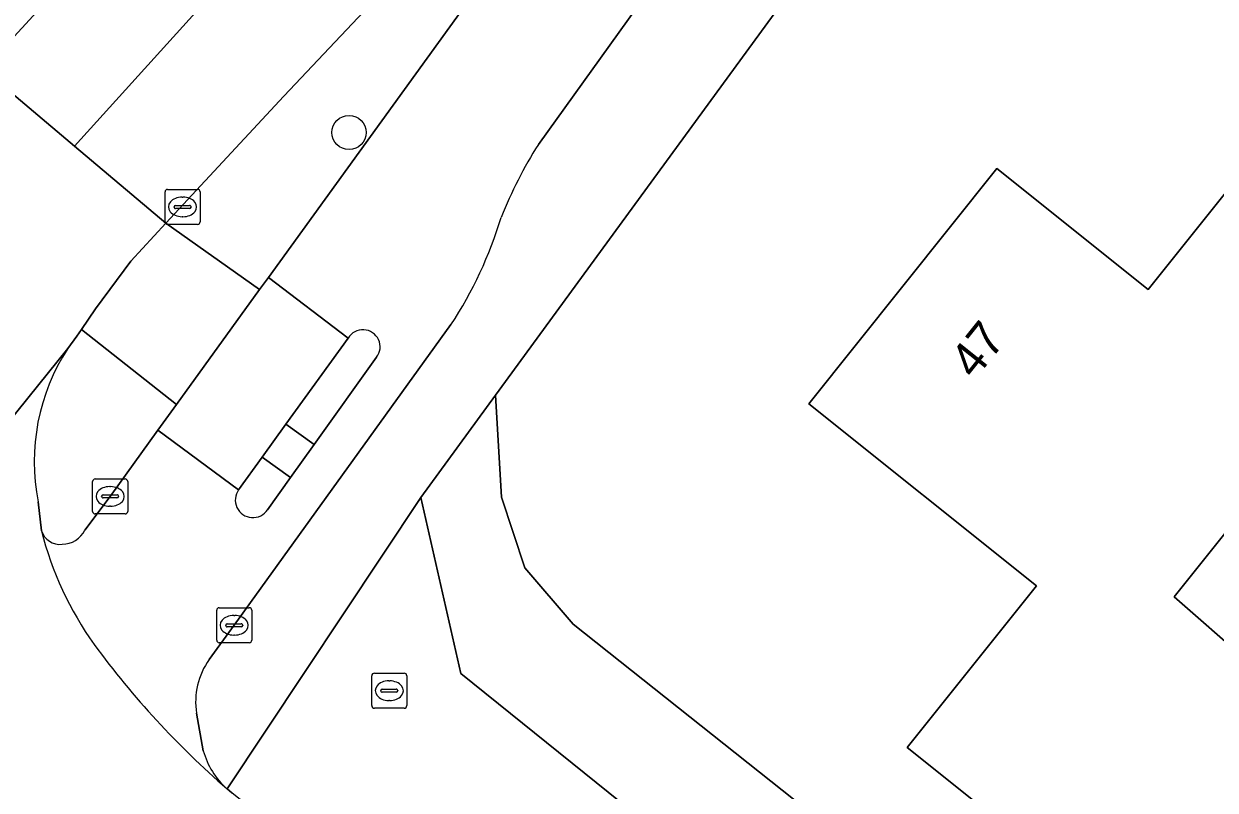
# Model space of a CAD drawing. Extents: x 160102 to 160934, y 382045 to 382923.
# Drawn here: x 160434.38 to 160468.36, y 382600.58 to 382622.45 of the extents above; entities that cross this region are included whole.
import ezdxf

# ---------------------------------------------------------------- set-up
doc = ezdxf.new("R2010")
doc.units = 0
for name, color, linetype in [('IMGEO_Berm_groen', 7, 'Continuous'), ('IMGEO_Boom', 7, 'Continuous'), ('IMGEO_Brandkraan', 7, 'Continuous'), ('IMGEO_Erf', 7, 'Continuous'), ('IMGEO_Groenvoorziening', 7, 'Continuous'), ('IMGEO_Kolk', 7, 'Continuous'), ('IMGEO_Pand', 7, 'Continuous'), ('IMGEO_Pand_nummerreeks', 7, 'Continuous'), ('IMGEO_Rijbaan_lokaal_gesloten', 7, 'Continuous'), ('IMGEO_Rijbaan_lokaal_open', 7, 'Continuous'), ('IMGEO_Verkeerseiland_open', 7, 'Continuous'), ('IMGEO_Voetpad_open', 7, 'Continuous')]:
    doc.layers.add(name, color=color, linetype=linetype)

msp = doc.modelspace()

# ---------------------------------------------------------------- linework, layer by layer
at = {"layer": 'IMGEO_Berm_groen'}
for points in [[(160431.825, 382633.675), (160425.523, 382627.401), (160433.232, 382621.146), (160436.272, 382624.459)], [(160448.025, 382626.913), (160445.043, 382623.842), (160441.793, 382620.386), (160438.434, 382616.761), (160441.104, 382614.866), (160441.354, 382615.212), (160448.147, 382624.609)]]:
    msp.add_lwpolyline(points, dxfattribs=at)
at = {"layer": 'IMGEO_Boom'}
msp.add_circle((160443.654, 382619.349), 0.489, dxfattribs=at)
at = {"layer": 'IMGEO_Brandkraan'}
for p, q in [((160444.302, 382602.995), (160444.302, 382603.847)), ((160444.377, 382603.921), (160445.229, 382603.921)), ((160445.303, 382603.847), (160445.303, 382602.995)), ((160444.561, 382603.415), (160444.561, 382603.427)), ((160444.604, 382603.464), (160445.002, 382603.464)), ((160444.79, 382603.701), (160444.815, 382603.701)), ((160445.045, 382603.427), (160445.045, 382603.415)), ((160444.999, 382603.378), (160444.601, 382603.378)), ((160444.813, 382603.141), (160444.788, 382603.141)), ((160445.229, 382602.921), (160444.377, 382602.921))]:
    msp.add_line(p, q, dxfattribs=at)
for points in [[(160444.302, 382602.995), (160444.302, 382603.847)], [(160444.377, 382603.921), (160445.229, 382603.921)], [(160445.303, 382603.847), (160445.303, 382602.995)], [(160445.229, 382602.921), (160444.377, 382602.921)]]:
    msp.add_lwpolyline(points, dxfattribs=at)
for centre, radius, start, end in [((160444.379, 382603.845), 0.0765, 91.552, 178.448), ((160444.379, 382603.845), 0.0765, 91.552, 178.448), ((160445.227, 382603.845), 0.0765, 1.552, 88.448), ((160445.227, 382603.845), 0.0765, 1.552, 88.448), ((160444.601, 382603.424), 0.0403, 85.8775, 175.7526), ((160444.598, 382603.414), 0.0366, 178.938, 274.7102), ((160445.002, 382603.421), 0.043, 264.8664, 352.4533), ((160445.006, 382603.426), 0.0386, 1.7309, 96.639), ((160444.379, 382602.997), 0.0765, 181.552, 268.448), ((160444.379, 382602.997), 0.0765, 181.552, 268.448), ((160445.227, 382602.997), 0.0765, 271.552, 358.448), ((160445.227, 382602.997), 0.0765, 271.552, 358.448)]:
    msp.add_arc(centre, radius, start, end, dxfattribs=at)
for centre, major_axis, ratio, start_param, end_param in [((160444.789, 382603.421), (-0.387, 0.002), 0.722429, 4.712389, 7.853982), ((160444.814, 382603.421), (-0.39, 0.002), 0.717154, 1.570796, 4.712389)]:
    msp.add_ellipse(centre, major_axis=major_axis, ratio=ratio, start_param=start_param, end_param=end_param, dxfattribs=at)
at = {"layer": 'IMGEO_Erf'}
for points in [[(160456.245, 382623.385), (160447.829, 382611.851), (160448.003, 382608.946), (160448.669, 382606.931), (160450.051, 382605.319), (160464.977, 382593.454), (160480.277, 382612.822), (160480.01, 382613.255), (160500, 382625.753), (160510.687, 382632.435), (160516.443, 382636.034), (160525.477, 382626.898), (160525.649, 382629.493), (160523.304, 382629.625), (160523.064, 382629.868), (160517.339, 382635.67), (160520.062, 382635.513), (160520.278, 382639.267), (160522.746, 382639.124), (160522.53, 382635.371), (160529.569, 382634.966), (160529.557, 382634.76), (160538.699, 382634.22)], [(160474.119, 382614.769), (160467.185, 382606.098), (160471.313, 382602.486), (160466.396, 382596.337), (160459.571, 382601.796), (160463.264, 382606.415), (160456.77, 382611.608), (160462.136, 382618.318), (160466.446, 382614.871), (160472.107, 382621.949)]]:
    msp.add_lwpolyline(points, dxfattribs=at)
at = {"layer": 'IMGEO_Groenvoorziening'}
msp.add_lwpolyline([(160462.972, 382590.915), (160464.977, 382593.454), (160450.051, 382605.319), (160448.669, 382606.931), (160448.003, 382608.946), (160447.829, 382611.851), (160445.702, 382608.935), (160446.842, 382603.909)], close=True, dxfattribs=at)
at = {"layer": 'IMGEO_Kolk'}
for p, q in [((160438.481, 382617.727), (160439.333, 382617.727)), ((160438.406, 382616.801), (160438.406, 382617.653)), ((160438.894, 382617.507), (160438.919, 382617.507)), ((160439.407, 382617.653), (160439.407, 382616.801)), ((160438.665, 382617.221), (160438.665, 382617.233)), ((160439.103, 382617.184), (160438.705, 382617.184)), ((160438.708, 382617.27), (160439.106, 382617.27)), ((160439.149, 382617.233), (160439.149, 382617.221)), ((160439.333, 382616.727), (160438.481, 382616.727)), ((160438.917, 382616.947), (160438.892, 382616.947)), ((160436.34, 382608.538), (160436.34, 382609.39)), ((160436.415, 382609.464), (160437.267, 382609.464)), ((160436.828, 382609.244), (160436.853, 382609.244)), ((160437.341, 382609.39), (160437.341, 382608.538)), ((160436.599, 382608.958), (160436.599, 382608.97)), ((160437.037, 382608.921), (160436.639, 382608.921)), ((160436.642, 382609.007), (160437.04, 382609.007)), ((160437.083, 382608.97), (160437.083, 382608.958)), ((160436.851, 382608.684), (160436.826, 382608.684)), ((160437.267, 382608.464), (160436.415, 382608.464)), ((160439.88, 382604.863), (160439.88, 382605.715)), ((160439.955, 382605.789), (160440.807, 382605.789)), ((160440.368, 382605.569), (160440.393, 382605.569)), ((160440.881, 382605.715), (160440.881, 382604.863)), ((160440.139, 382605.283), (160440.139, 382605.295)), ((160440.577, 382605.246), (160440.179, 382605.246)), ((160440.182, 382605.332), (160440.58, 382605.332)), ((160440.623, 382605.295), (160440.623, 382605.283)), ((160440.807, 382604.789), (160439.955, 382604.789)), ((160440.391, 382605.009), (160440.366, 382605.009))]:
    msp.add_line(p, q, dxfattribs=at)
for points in [[(160438.481, 382617.727), (160439.333, 382617.727)], [(160438.406, 382616.801), (160438.406, 382617.653)], [(160439.407, 382617.653), (160439.407, 382616.801)], [(160439.333, 382616.727), (160438.481, 382616.727)], [(160436.34, 382608.538), (160436.34, 382609.39)], [(160436.415, 382609.464), (160437.267, 382609.464)], [(160437.341, 382609.39), (160437.341, 382608.538)], [(160437.267, 382608.464), (160436.415, 382608.464)], [(160439.88, 382604.863), (160439.88, 382605.715)], [(160439.955, 382605.789), (160440.807, 382605.789)], [(160440.881, 382605.715), (160440.881, 382604.863)], [(160440.807, 382604.789), (160439.955, 382604.789)]]:
    msp.add_lwpolyline(points, dxfattribs=at)
for centre, radius, start, end in [((160438.483, 382617.651), 0.0765, 91.552, 178.448), ((160438.483, 382617.651), 0.0765, 91.552, 178.448), ((160439.331, 382617.651), 0.0765, 1.552, 88.448), ((160439.331, 382617.651), 0.0765, 1.552, 88.448), ((160438.705, 382617.23), 0.0403, 85.8775, 175.7526), ((160438.702, 382617.22), 0.0366, 178.938, 274.7102), ((160439.106, 382617.227), 0.043, 264.8664, 352.4533), ((160439.11, 382617.232), 0.0386, 1.7309, 96.639), ((160438.483, 382616.803), 0.0765, 181.552, 268.448), ((160438.483, 382616.803), 0.0765, 181.552, 268.448), ((160439.331, 382616.803), 0.0765, 271.552, 358.448), ((160439.331, 382616.803), 0.0765, 271.552, 358.448), ((160436.417, 382609.388), 0.0765, 91.552, 178.448), ((160436.417, 382609.388), 0.0765, 91.552, 178.448), ((160437.265, 382609.388), 0.0765, 1.552, 88.448), ((160437.265, 382609.388), 0.0765, 1.552, 88.448), ((160436.639, 382608.967), 0.0403, 85.8775, 175.7526), ((160436.636, 382608.957), 0.0366, 178.938, 274.7102), ((160437.04, 382608.964), 0.043, 264.8664, 352.4533), ((160437.044, 382608.969), 0.0386, 1.7309, 96.639), ((160436.417, 382608.54), 0.0765, 181.552, 268.448), ((160436.417, 382608.54), 0.0765, 181.552, 268.448), ((160437.265, 382608.54), 0.0765, 271.552, 358.448), ((160437.265, 382608.54), 0.0765, 271.552, 358.448), ((160439.957, 382605.713), 0.0765, 91.552, 178.448), ((160439.957, 382605.713), 0.0765, 91.552, 178.448), ((160440.805, 382605.713), 0.0765, 1.552, 88.448), ((160440.805, 382605.713), 0.0765, 1.552, 88.448), ((160440.179, 382605.292), 0.0403, 85.8775, 175.7526), ((160440.176, 382605.282), 0.0366, 178.938, 274.7102), ((160440.58, 382605.289), 0.043, 264.8664, 352.4533), ((160440.584, 382605.294), 0.0386, 1.7309, 96.639), ((160439.957, 382604.865), 0.0765, 181.552, 268.448), ((160439.957, 382604.865), 0.0765, 181.552, 268.448), ((160440.805, 382604.865), 0.0765, 271.552, 358.448), ((160440.805, 382604.865), 0.0765, 271.552, 358.448)]:
    msp.add_arc(centre, radius, start, end, dxfattribs=at)
for centre, major_axis, ratio, start_param, end_param in [((160438.893, 382617.227), (-0.387, 0.002), 0.722429, 4.712389, 7.853982), ((160438.918, 382617.227), (-0.39, 0.002), 0.717154, 1.570796, 4.712389), ((160436.827, 382608.964), (-0.387, 0.002), 0.722429, 4.712389, 7.853982), ((160436.852, 382608.964), (-0.39, 0.002), 0.717154, 1.570796, 4.712389), ((160440.367, 382605.289), (-0.387, 0.002), 0.722429, 4.712389, 7.853982), ((160440.392, 382605.289), (-0.39, 0.002), 0.717154, 1.570796, 4.712389)]:
    msp.add_ellipse(centre, major_axis=major_axis, ratio=ratio, start_param=start_param, end_param=end_param, dxfattribs=at)
at = {"layer": 'IMGEO_Pand'}
msp.add_lwpolyline([(160477.432, 382615.94), (160475.509, 382618.245), (160472.259, 382622.139), (160472.107, 382621.949), (160466.446, 382614.871), (160462.136, 382618.318), (160456.77, 382611.608), (160463.264, 382606.415), (160459.571, 382601.796), (160466.396, 382596.337), (160471.313, 382602.486), (160467.185, 382606.098), (160474.119, 382614.769), (160475.347, 382614.015)], close=True, dxfattribs=at)
at = {"layer": 'IMGEO_Rijbaan_lokaal_gesloten'}
for points in [[(160485.875, 382657.016), (160487.76, 382658.143), (160522.93, 382680.002), (160526.281, 382682.085), (160524.598, 382685.152), (160521.226, 382683.078), (160517.886, 382681.055), (160503.477, 382672.156), (160486.426, 382661.475), (160482.364, 382658.869), (160479.058, 382656.635), (160473.015, 382652.551), (160469.77, 382650.215), (160463.375, 382645.381), (160460.241, 382642.817), (160454.145, 382637.554), (160450.613, 382634.314), (160445.366, 382629.28), (160442.543, 382626.393), (160435.829, 382618.957), (160438.434, 382616.761), (160441.793, 382620.386), (160445.043, 382623.842), (160448.025, 382626.913)], [(160436.272, 382624.459), (160433.232, 382621.146), (160435.829, 382618.957), (160442.543, 382626.393), (160445.366, 382629.28), (160450.613, 382634.314), (160454.145, 382637.554), (160460.241, 382642.817), (160463.375, 382645.381), (160469.77, 382650.215), (160473.015, 382652.551), (160479.058, 382656.635), (160482.364, 382658.869), (160486.426, 382661.475), (160503.477, 382672.156), (160517.886, 382681.055)], [(160417.601, 382601.618), (160415.166, 382598.537), (160417.871, 382596.453), (160420.558, 382594.413), (160423.042, 382597.522), (160424.212, 382599.014), (160435.632, 382613.186), (160435.89, 382613.533), (160436.025, 382613.729), (160436.428, 382614.314), (160437.427, 382615.674), (160438.434, 382616.761), (160435.829, 382618.957), (160433.232, 382621.146), (160430.609, 382618.287), (160430.474, 382618.124)]]:
    msp.add_lwpolyline(points, dxfattribs=at)
at = {"layer": 'IMGEO_Rijbaan_lokaal_open'}
for points in [[(160449.054, 382619.011), (160452.113, 382623.264), (160453.653, 382625.218)], [(160448.147, 382624.609), (160441.354, 382615.212), (160443.631, 382613.481)], [(160439.667, 382604.311), (160440.376, 382605.29), (160446.562, 382613.866)], [(160435.632, 382613.186), (160424.212, 382599.014)], [(160444.442, 382612.935), (160442.662, 382610.445), (160441.988, 382609.502), (160441.333, 382608.586)], [(160440.505, 382609.157), (160438.202, 382610.852), (160436.838, 382608.964), (160436.118, 382608.006)], [(160434.881, 382607.985), (160434.791, 382608.815)], [(160439.498, 382601.708), (160439.308, 382602.777)], [(160463.099, 382582.104), (160462.683, 382582.44), (160456.544, 382587.398), (160456.007, 382587.831), (160440.316, 382600.508), (160440.177, 382600.621)]]:
    msp.add_lwpolyline(points, dxfattribs=at)
msp.add_lwpolyline([(160443.631, 382613.481), (160441.354, 382615.212), (160441.104, 382614.866), (160438.732, 382611.585), (160438.202, 382610.852), (160440.505, 382609.157), (160441.175, 382610.083), (160441.854, 382611.023)], close=True, dxfattribs=at)
for centre, radius, start, end in [((160460.031, 382612.111), 12.965, 147.8444, 158.1928), ((160436.728, 382620.328), 11.768, 326.6897, 343.1987), ((160444.052, 382613.231), 0.49, 322.8436, 149.2561), ((160440.571, 382609.969), 5.894, 146.9227, 191.2956), ((160440.913, 382608.863), 0.503, 144.2679, 326.5508), ((160444.244, 382610.353), 9.658, 194.192, 215.5262), ((160435.41, 382608.149), 0.554, 197.2102, 276.8437), ((160444.244, 382610.353), 9.658, 194.192, 215.5262), ((160435.469, 382608.32), 0.721, 270.5539, 334.1919), ((160456.62, 382619.565), 25.084, 216.2246, 229.0426), ((160456.62, 382619.565), 25.084, 216.2246, 229.0426), ((160441.327, 382603.114), 2.047, 144.1915, 189.4649), ((160441.63, 382602.284), 2.208, 195.1211, 228.8612)]:
    msp.add_arc(centre, radius, start, end, dxfattribs=at)
at = {"layer": 'IMGEO_Verkeerseiland_open'}
for points in [[(160436.118, 382608.006), (160436.838, 382608.964), (160438.202, 382610.852), (160438.732, 382611.585), (160436.025, 382613.729), (160435.89, 382613.533), (160435.632, 382613.186)], [(160443.631, 382613.481), (160441.854, 382611.023), (160442.662, 382610.445), (160444.442, 382612.935)], [(160441.988, 382609.502), (160441.175, 382610.083), (160440.505, 382609.157)], [(160441.333, 382608.586), (160441.988, 382609.502)], [(160434.791, 382608.815), (160434.881, 382607.985)]]:
    msp.add_lwpolyline(points, dxfattribs=at)
for centre, radius, start, end in [((160444.052, 382613.231), 0.49, 322.8436, 149.2561), ((160440.571, 382609.969), 5.894, 146.9227, 191.2956), ((160440.913, 382608.863), 0.503, 144.2679, 326.5508), ((160435.41, 382608.149), 0.554, 197.2102, 276.8437), ((160435.469, 382608.32), 0.721, 270.5539, 334.1919)]:
    msp.add_arc(centre, radius, start, end, dxfattribs=at)
at = {"layer": 'IMGEO_Voetpad_open'}
for points in [[(160453.653, 382625.218), (160452.113, 382623.264), (160449.054, 382619.011)], [(160440.177, 382600.621), (160445.702, 382608.935), (160447.829, 382611.851), (160456.245, 382623.385)], [(160446.562, 382613.866), (160440.376, 382605.29), (160439.667, 382604.311)], [(160446.842, 382603.909), (160445.702, 382608.935), (160440.177, 382600.621), (160440.316, 382600.508)], [(160466.43, 382581.731), (160491.735, 382561.326), (160494.827, 382565.152), (160466.307, 382588.202), (160462.972, 382590.915), (160446.842, 382603.909)], [(160439.308, 382602.777), (160439.498, 382601.708)]]:
    msp.add_lwpolyline(points, dxfattribs=at)
for points in [[(160436.025, 382613.729), (160438.732, 382611.585), (160441.104, 382614.866), (160438.434, 382616.761), (160437.427, 382615.674), (160436.428, 382614.314)], [(160442.662, 382610.445), (160441.854, 382611.023), (160441.175, 382610.083), (160441.988, 382609.502)]]:
    msp.add_lwpolyline(points, close=True, dxfattribs=at)
for centre, radius, start, end in [((160460.031, 382612.111), 12.965, 147.8444, 158.1928), ((160436.728, 382620.328), 11.768, 326.6897, 343.1987), ((160441.327, 382603.114), 2.047, 144.1915, 189.4649), ((160441.63, 382602.284), 2.208, 195.1211, 228.8612)]:
    msp.add_arc(centre, radius, start, end, dxfattribs=at)

# ---------------------------------------------------------------- texts
at = {"layer": 'IMGEO_Pand_nummerreeks'}
msp.add_text('47', height=1, rotation=51.3506, dxfattribs=at).set_placement((160461.499, 382612.27))

doc.saveas('drawing.dxf')
